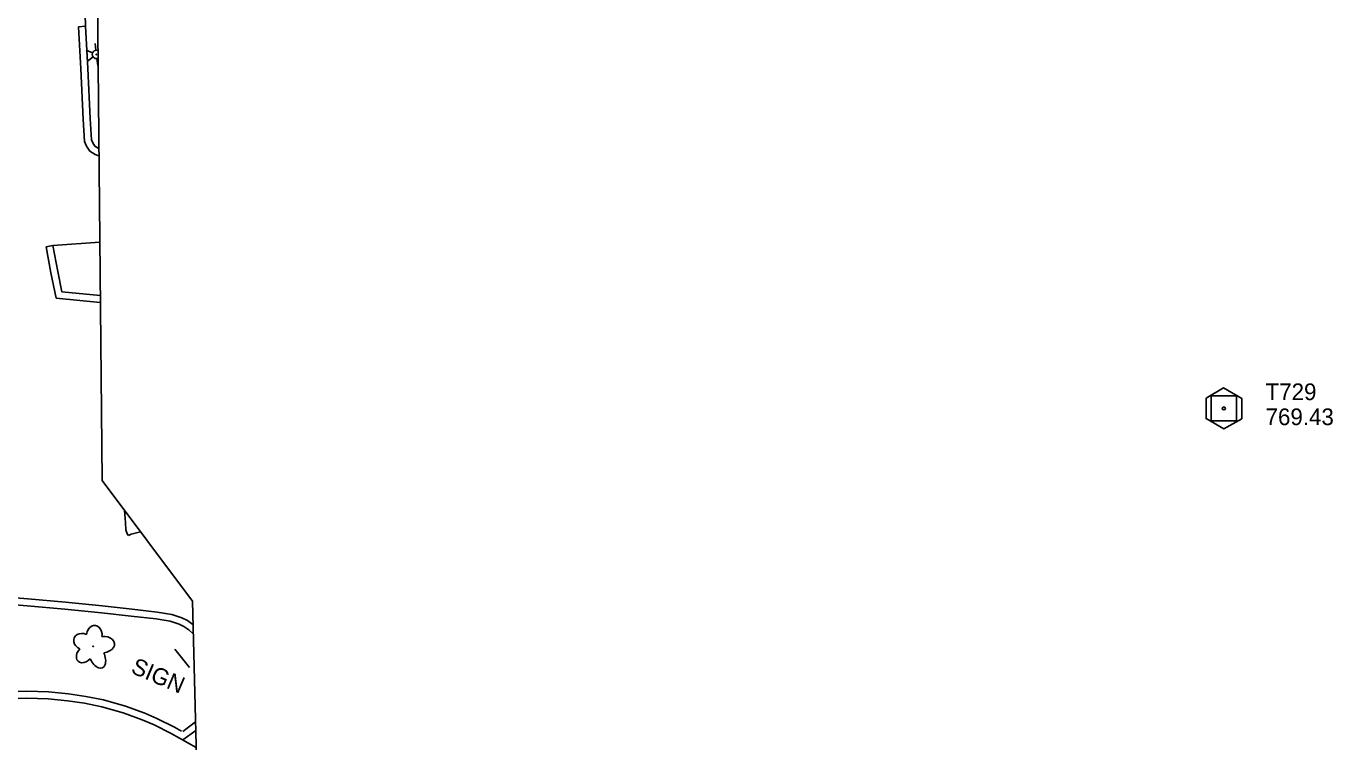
# Model space of a CAD drawing. Extents: x 589250 to 1188077, y 162953 to 363065.
# Drawn here: x 594846.6 to 595316.4, y 184401 to 184658.4 of the extents above; entities that cross this region are included whole.
import ezdxf

# ---------------------------------------------------------------- set-up
doc = ezdxf.new("R2010")
doc.units = 0
for name, color, linetype in [('E_DWY', 7, 'Continuous'), ('E_LAND_Vegetation', 7, 'Continuous'), ('E_LTG', 7, 'Continuous'), ('E_MAP_Control', 7, 'Continuous'), ('E_MAP_Limits', 7, 'Continuous'), ('E_RDWY_C_and_G', 7, 'Continuous'), ('E_SGN', 7, 'Continuous'), ('E_SGN_Text', 7, 'Continuous')]:
    doc.layers.add(name, color=color, linetype=linetype)

msp = doc.modelspace()

# ---------------------------------------------------------------- linework, layer by layer
at = {"layer": 'E_DWY'}
for p, q in [((594867.95, 184658.36), (594867.8, 184662.64)), ((594865.46, 184658.21), (594867.95, 184658.36)), ((594866.35, 184643.06), (594865.46, 184658.21)), ((594868.85, 184643.19), (594867.95, 184658.36)), ((594867.18, 184625.01), (594866.35, 184643.06)), ((594869.68, 184625.14), (594868.85, 184643.19)), ((594867.63, 184616.94), (594867.18, 184625.01)), ((594870.1, 184617.51), (594869.68, 184625.14)), ((594868.37, 184615.19), (594867.63, 184616.94)), ((594869.55, 184613.45), (594868.37, 184615.19)), ((594870.57, 184616.39), (594870.1, 184617.51)), ((594871.34, 184615.27), (594870.57, 184616.39)), ((594872.49, 184614.52), (594871.34, 184615.27)), ((594871.42, 184612.23), (594869.55, 184613.45)), ((594872.79, 184611.81), (594871.42, 184612.23)), ((594872.77, 184614.43), (594872.49, 184614.52)), ((594853.79, 184579.01), (594856.25, 184579.48)), ((594855.56, 184569.67), (594853.79, 184579.01)), ((594856.25, 184579.48), (594873.09, 184580.74)), ((594858.01, 184570.16), (594856.25, 184579.48)), ((594857.43, 184560.59), (594855.56, 184569.67)), ((594859.5, 184562.9), (594858.01, 184570.16)), ((594873.28, 184561.55), (594859.5, 184562.9)), ((594873.3, 184559.03), (594857.43, 184560.59)), ((594881.99, 184484.19), (594882.3, 184479.9)), ((594882.3, 184479.9), (594882.53, 184477.26)), ((594882.53, 184477.26), (594882.95, 184475.86)), ((594882.95, 184475.86), (594883.4, 184475.25)), ((594883.4, 184475.25), (594884.42, 184475.67)), ((594884.42, 184475.67), (594887.77, 184476.5)), ((594838.34, 184450.67), (594846.99, 184449.95)), ((594838.36, 184453.18), (594847.2, 184452.44)), ((594847.2, 184452.44), (594860.79, 184451.24)), ((594860.79, 184451.24), (594873.95, 184449.9)), ((594846.99, 184449.95), (594860.55, 184448.75)), ((594860.55, 184448.75), (594873.7, 184447.42)), ((594873.7, 184447.42), (594884.41, 184446.28)), ((594873.95, 184449.9), (594884.69, 184448.77)), ((594884.41, 184446.28), (594893.35, 184445.22)), ((594884.69, 184448.77), (594893.69, 184447.7)), ((594893.69, 184447.7), (594899.05, 184446.84)), ((594899.05, 184446.84), (594902.63, 184445.63)), ((594902.63, 184445.63), (594904.58, 184444.65)), ((594893.35, 184445.22), (594898.45, 184444.41)), ((594898.45, 184444.41), (594901.66, 184443.32)), ((594901.66, 184443.32), (594903.31, 184442.49)), ((594903.31, 184442.49), (594905.07, 184441.3)), ((594904.58, 184444.65), (594906.6, 184443.28)), ((594905.07, 184441.3), (594906.72, 184439.84)), ((594906.6, 184443.28), (594906.63, 184443.25)), ((594907.55, 184408.22), (594902.91, 184404.8)), ((594907.63, 184405.17), (594902.95, 184401.71))]:
    msp.add_line(p, q, dxfattribs=at)
at = {"layer": 'E_LAND_Vegetation'}
msp.add_circle((594870.72, 184435.4), 0.128, dxfattribs=at)
for centre, major_axis, ratio in [((594871.09, 184439.29), (-0.49, -3.58), 0.782863), ((594867.09, 184437.06), (3.14, -1.43), 0.832022), ((594874.2, 184436), (-4.2, -0.44), 0.691916), ((594867.79, 184432.66), (2.49, 2.63), 0.716896), ((594872.1, 184431.99), (-1.97, 4.33), 0.560249)]:
    msp.add_ellipse(centre, major_axis=major_axis, ratio=ratio, start_param=1.570796, end_param=4.712389, dxfattribs=at)
at = {"layer": 'E_LTG'}
for p, q in [((594871.71, 184649.72), (594871.41, 184652.2)), ((594868.21, 184649.79), (594870.51, 184648.81)), ((594868.69, 184645.82), (594870.69, 184647.33)), ((594872.37, 184644.26), (594872.07, 184646.74))]:
    msp.add_line(p, q, dxfattribs=at)
msp.add_circle((594871.89, 184648.23), 0.125, dxfattribs=at)
msp.add_arc((594871.89, 184648.23), 1.5, 68.7097, 292.3879, dxfattribs=at)
at = {"layer": 'E_MAP_Control'}
for p, q in [((595272.7, 184516.42), (595272.7, 184525.42)), ((595272.7, 184525.42), (595281.7, 184525.42)), ((595272.7, 184516.42), (595272.7, 184525.42)), ((595272.7, 184525.42), (595281.7, 184525.42)), ((595281.7, 184525.42), (595281.7, 184516.42)), ((595281.7, 184525.42), (595281.7, 184516.42)), ((595281.7, 184516.42), (595272.7, 184516.42)), ((595281.7, 184516.42), (595272.7, 184516.42))]:
    msp.add_line(p, q, dxfattribs=at)
msp.add_lwpolyline([(595270.79, 184524.68), (595270.79, 184517.29), (595277.25, 184513.56), (595283.64, 184517.23), (595283.64, 184524.55), (595277.12, 184528.28)], close=True, dxfattribs=at)
msp.add_lwpolyline([(595270.79, 184524.68), (595270.79, 184517.29), (595277.25, 184513.56), (595283.64, 184517.23), (595283.64, 184524.55), (595277.12, 184528.28)], close=True, dxfattribs=at)
msp.add_circle((595277.2, 184520.92), 0.546, dxfattribs=at)
msp.add_circle((595277.2, 184520.92), 0.546, dxfattribs=at)
at = {"layer": 'E_MAP_Limits'}
for p, q in [((594872.01, 184694.2), (594873.91, 184494.96)), ((594873.91, 184494.96), (594906.41, 184451.66)), ((594906.41, 184451.66), (594910.65, 184289.71))]:
    msp.add_line(p, q, dxfattribs=at)
at = {"layer": 'E_RDWY_C_and_G'}
for p, q in [((594846.91, 184419.23), (594840.59, 184419.05)), ((594854.72, 184418.98), (594846.91, 184419.23)), ((594861.83, 184418.28), (594854.72, 184418.98)), ((594868.05, 184417.39), (594861.83, 184418.28)), ((594874.48, 184416.11), (594868.05, 184417.39)), ((594846.9, 184416.73), (594840.67, 184416.55)), ((594854.56, 184416.48), (594846.9, 184416.73)), ((594861.53, 184415.79), (594854.56, 184416.48)), ((594867.63, 184414.92), (594861.53, 184415.79)), ((594873.9, 184413.67), (594867.63, 184414.92)), ((594881.55, 184411.51), (594873.9, 184413.67)), ((594882.33, 184413.89), (594874.48, 184416.11)), ((594889.31, 184411.31), (594882.33, 184413.89)), ((594888.37, 184408.99), (594881.55, 184411.51)), ((594892.6, 184407.12), (594888.37, 184408.99)), ((594893.66, 184409.39), (594889.31, 184411.31)), ((594899.96, 184406.28), (594893.66, 184409.39)), ((594898.79, 184404.07), (594892.6, 184407.12)), ((594907.79, 184398.96), (594898.79, 184404.07)), ((594902.48, 184404.85), (594899.96, 184406.28))]:
    msp.add_line(p, q, dxfattribs=at)
at = {"layer": 'E_SGN'}
msp.add_line((594905.4, 184427.76), (594900.12, 184434.39), dxfattribs=at)

# ---------------------------------------------------------------- texts
at = {"layer": 'E_MAP_Control'}
for s, p in [('T729', (595292.21, 184523.92)), ('T729', (595292.21, 184523.92)), ('769.43', (595292.21, 184514.92)), ('769.43', (595292.21, 184514.92))]:
    msp.add_text(s, height=6, dxfattribs=at).set_placement(p)
at = {"layer": 'E_SGN_Text'}
msp.add_text('SIGN', height=6, rotation=336.9159, dxfattribs=at).set_placement((594883.95, 184425.95))

doc.saveas('drawing.dxf')
